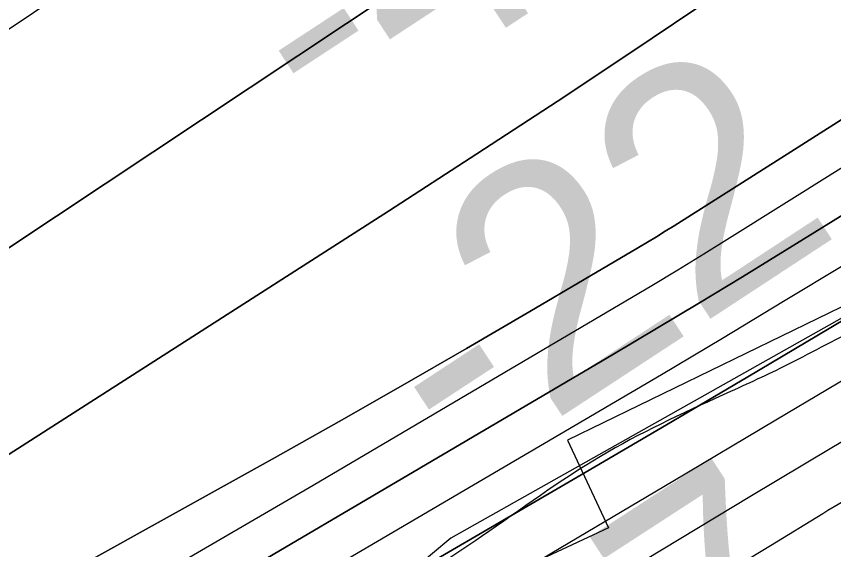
# Model space of a CAD drawing. Extents: x 3445503 to 3483459, y 540493 to 566012.
# Drawn here: x 3475045.3 to 3475275.1, y 550792.3 to 550942.3 of the extents above; entities that cross this region are included whole.
import ezdxf

# ---------------------------------------------------------------- set-up
doc = ezdxf.new("R2010")
doc.units = 0
for name, color, linetype in [('V-RIVR-EDGE', 7, 'Continuous'), ('V-RIVR-RANG', 7, 'Continuous'), ('V-RRAP-FSHR', 7, 'Continuous'), ('V-RRAP-RVMT', 7, 'Continuous'), ('V-TOPO-DPTH', 7, 'Continuous'), ('V-TOPO-MAJR', 7, 'Continuous'), ('V-TOPO-MINR', 7, 'Continuous'), ('V-TOPO-WATR', 7, 'Continuous')]:
    doc.layers.add(name, color=color, linetype=linetype)

msp = doc.modelspace()

# ---------------------------------------------------------------- linework, layer by layer
at = {"layer": 'V-RIVR-EDGE'}
msp.add_spline([(3477967.38, 552440.81), (3477956.32, 552434.46), (3477946.92, 552428.23), (3477938.22, 552423.73), (3477929.17, 552419.58), (3477921.16, 552414.39), (3477919.42, 552411.26), (3477918.37, 552407.79), (3477915.23, 552404.32), (3477908.61, 552399.82), (3477903.74, 552398.09), (3477897.83, 552396.02), (3477895.39, 552394.29), (3477890.17, 552392.91), (3477887.39, 552391.18), (3477883.9, 552387.37), (3477874.5, 552380.44), (3477864.4, 552373.86), (3477857.09, 552370.4), (3477852.91, 552366.58), (3477848.38, 552362.77), (3477844.55, 552357.91), (3477836.89, 552356.54), (3477833.41, 552353.07), (3477830.61, 552347.17), (3477822.61, 552342.33), (3477810.07, 552333.32), (3477792.66, 552321.19), (3477781.52, 552316.7), (3477774.9, 552310.81), (3477768.98, 552306.3), (3477763.76, 552302.15), (3477759.93, 552301.46), (3477756.1, 552297.99), (3477741.12, 552286.91), (3477723.71, 552272.7), (3477708.73, 552262.3), (3477698.98, 552255.03), (3477689.59, 552251.92), (3477683.67, 552247.07), (3477677.04, 552240.48), (3477664.16, 552231.82), (3477659.28, 552227.66), (3477652.33, 552225.59), (3477646.06, 552221.44), (3477633.17, 552211.04), (3477593.46, 552180.55), (3477582.32, 552173.27), (3477570.13, 552164.61), (3477532.87, 552138.29), (3477506.06, 552118.54), (3477500.14, 552114.38), (3477492.82, 552109.88), (3477485.86, 552105.03), (3477479.95, 552105.04), (3477473.69, 552102.97), (3477446.18, 552084.62), (3477429.46, 552072.84), (3477413.1, 552061.41), (3477403.34, 552054.13), (3477399.86, 552052.75), (3477395.34, 552051.02), (3477385.95, 552047.57), (3477366.11, 552036.84), (3477295.43, 551995.3), (3477256.09, 551969.67), (3477245.99, 551964.14), (3477236.59, 551956.16), (3477232.41, 551952.7), (3477223.36, 551948.9), (3477210.83, 551941.98), (3477195.51, 551933.32), (3477189.24, 551928.12), (3477182.28, 551923.62), (3477175.66, 551921.2), (3477171.84, 551919.48), (3477168.35, 551916.01), (3477159.65, 551911.51), (3477143.63, 551901.12), (3477124.48, 551889.7), (3477117.87, 551886.24), (3477112.31, 551885.21), (3477107.43, 551883.13), (3477100.82, 551879.67), (3477094.55, 551874.82), (3477091.41, 551870.66), (3477085.15, 551867.55), (3477074.35, 551860.97), (3477058.34, 551853.01), (3477036.06, 551840.2), (3477024.57, 551831.54), (3477014.13, 551825.31), (3477007.52, 551823.24), (3476990.81, 551813.9), (3476960.86, 551794.5), (3476943.45, 551781.68), (3476927.78, 551771.99), (3476905.5, 551758.83), (3476879.04, 551741.86), (3476864.07, 551733.91), (3476854.32, 551727.33), (3476848.05, 551722.82), (3476839.7, 551719.71), (3476833.44, 551719.03), (3476830.31, 551718.35), (3476827.17, 551714.18), (3476822.99, 551711.41), (3476800.37, 551700.34), (3476764.18, 551684.79), (3476719.29, 551666.82), (3476694.59, 551658.19), (3476687.27, 551653), (3476681.71, 551651.62), (3476674.75, 551649.9), (3476665.71, 551648.53), (3476648.67, 551645.79), (3476639.28, 551643.73), (3476627.45, 551639.94), (3476617.01, 551635.44), (3476607.26, 551630.25), (3476595.08, 551624.37), (3476590.56, 551623.34), (3476578.39, 551623.37), (3476574.57, 551622.68), (3476569.69, 551620.61), (3476563.77, 551616.45), (3476559.6, 551613.34), (3476542.56, 551610.94), (3476516.47, 551605.45), (3476500.81, 551600.62), (3476493.86, 551600.29), (3476490.38, 551599.6), (3476484.82, 551597.88), (3476475.77, 551594.77), (3476466.71, 551587.84), (3476459.75, 551583.34), (3476454.18, 551581.61), (3476446.52, 551576.77), (3476440.26, 551571.91), (3476435.03, 551568.1), (3476422.85, 551564.31), (3476402.31, 551551.5), (3476381.42, 551537.64), (3476372.02, 551531.76), (3476359.83, 551524.14), (3476350.77, 551515.47), (3476342.07, 551510.63), (3476327.1, 551501.97), (3476312.48, 551494.01), (3476294.03, 551482.24), (3476278.36, 551473.59), (3476258.52, 551460.43), (3476247.72, 551451.76), (3476240.75, 551444.83), (3476231.34, 551437.9), (3476220.55, 551432.01), (3476209.41, 551425.09), (3476201.75, 551420.24), (3476188.86, 551409.5), (3476180.85, 551401.87), (3476169.01, 551395.29), (3476157.87, 551386.28), (3476151.59, 551379.69), (3476140.81, 551375.2), (3476129.66, 551366.54), (3476121.64, 551357.17), (3476113.97, 551349.54), (3476103.18, 551342.96), (3476089.96, 551336.74), (3476064.21, 551328.81), (3476038.81, 551317.75), (3476021.05, 551308.06), (3476001.91, 551296.28), (3475987.97, 551285.89), (3475980.31, 551280), (3475968.83, 551275.51), (3475961.87, 551272.74), (3475958.38, 551268.23), (3475953.5, 551261.29), (3475933.66, 551252.65), (3475913.82, 551241.92), (3475899.54, 551232.57), (3475888.4, 551224.26), (3475872.03, 551212.13), (3475859.14, 551202.43), (3475843.82, 551192.04), (3475828.85, 551182.69), (3475807.62, 551170.92), (3475790.9, 551159.84), (3475778.36, 551148.4), (3475750.85, 551127.61), (3475732.39, 551113.75), (3475710.11, 551101.64), (3475688.52, 551089.18), (3475657.55, 551073.26), (3475627.61, 551057.69), (3475610.21, 551048), (3475592.8, 551039.35), (3475578.88, 551033.83), (3475567.76, 551033.16), (3475559.41, 551030.74), (3475547.22, 551022.78), (3475531.19, 551007.87), (3475514.13, 550995.05), (3475489.76, 550979.81), (3475462.25, 550961.81), (3475436.83, 550945.88), (3475412.11, 550930.3), (3475404.1, 550924.75), (3475394.36, 550919.91), (3475383.57, 550914.03), (3475369.99, 550906.41), (3475361.28, 550899.48), (3475348.76, 550895.34), (3475341.1, 550891.54), (3475331.35, 550883.91), (3475319.51, 550875.25), (3475304.18, 550864.51), (3475282.26, 550854.49), (3475261.03, 550843.76), (3475243.97, 550835.81), (3475209.51, 550818.51), (3475176.09, 550796), (3475149.62, 550777.64), (3475114.79, 550750.61), (3475097.38, 550737.79), (3475087.61, 550726.34), (3475078.2, 550715.94), (3475072.97, 550709), (3475070.53, 550706.57), (3475067.05, 550705.54), (3475062.18, 550704.16), (3475055.22, 550700.35), (3475048.25, 550694.46), (3475043.37, 550686.47), (3475033.26, 550677.81), (3475023.51, 550668.1), (3475018.97, 550662.55), (3475016.53, 550657.69), (3475015.13, 550654.21), (3475012.34, 550650.75), (3475004.68, 550644.85), (3475000.49, 550640), (3474998.05, 550636.53), (3474987.95, 550627.17), (3474974.7, 550613.64), (3474958.33, 550599.43), (3474946.49, 550590.77), (3474937.43, 550583.49), (3474926.29, 550574.48), (3474912.7, 550563.39), (3474895.64, 550553.35), (3474877.89, 550543.31), (3474859.78, 550532.23), (3474849.69, 550527.04), (3474846.2, 550523.23), (3474838.55, 550519.42), (3474826.02, 550512.85), (3474803.4, 550503.52), (3474763.73, 550488.32), (3474757.46, 550484.51), (3474754.33, 550483.13), (3474743.2, 550479.33), (3474732.06, 550474.49), (3474701.44, 550462.4), (3474681.26, 550456.19), (3474669.43, 550452.05), (3474656.21, 550445.83), (3474651.33, 550441.67), (3474649.58, 550437.85), (3474646.43, 550428.47), (3474639.47, 550427.79), (3474629.04, 550425.04), (3474622.08, 550424.36), (3474617.22, 550424.37), (3474614.08, 550422.64), (3474611.3, 550419.87), (3474606.42, 550417.1), (3474599.82, 550416.77), (3474592.51, 550415.05), (3474584.16, 550412.63), (3474580.68, 550409.86), (3474579.98, 550407.08), (3474579.27, 550402.22), (3474577.52, 550398.74), (3474572.3, 550395.28), (3474569.53, 550397.72), (3474568.84, 550399.46), (3474566.4, 550398.42), (3474565, 550396.34), (3474560.83, 550396.35), (3474558.05, 550394.62), (3474557.35, 550393.93), (3474552.82, 550390.46), (3474550.03, 550386.3), (3474547.24, 550382.48), (3474544.46, 550381.1), (3474541.68, 550382.49), (3474539.94, 550382.15), (3474539.24, 550379.72), (3474537.48, 550373.47), (3474536.43, 550368.95), (3474533.64, 550364.79), (3474528.77, 550363.06), (3474524.94, 550362.72), (3474521.13, 550367.25), (3474518.35, 550367.95), (3474514.87, 550365.87), (3474513.47, 550363.79), (3474515.54, 550355.79), (3474514.14, 550350.93), (3474510.65, 550345.03), (3474504.72, 550337.39), (3474501.59, 550337.05), (3474494.98, 550337.07), (3474490.12, 550336.73), (3474486.29, 550336.74), (3474483.5, 550334.67), (3474481.76, 550332.58), (3474479.67, 550329.46), (3474476.19, 550328.08), (3474468.89, 550327.05), (3474462.63, 550327.42), (3474450.81, 550326.75), (3474441.42, 550325.73), (3474433.07, 550323.32), (3474424.37, 550320.56), (3474416.37, 550316.75), (3474412.18, 550311.55), (3474406.96, 550307.39), (3474397.21, 550301.85), (3474392, 550301.52), (3474386.09, 550302.58), (3474381.57, 550303.28), (3474374.97, 550303.3), (3474367.31, 550301.23), (3474361.4, 550298.47), (3474352.69, 550292.93), (3474347.12, 550290.85), (3474344.69, 550291.9), (3474343.66, 550293.64), (3474340.87, 550293.65), (3474339.48, 550290.18), (3474332.17, 550288.8), (3474327.3, 550287.43), (3474316.87, 550285.71), (3474310.61, 550284.69), (3474304.35, 550286.09), (3474293.23, 550286.12), (3474261.93, 550282.03), (3474232.37, 550274.1), (3474219.84, 550269.96), (3474206.62, 550267.56), (3474200.71, 550264.8), (3474193.4, 550260.99), (3474172.52, 550254.09), (3474156.87, 550248.91), (3474145.38, 550244.77), (3474138.08, 550243.05), (3474131.48, 550243.07), (3474123.82, 550240.65), (3474116.86, 550237.89), (3474100.52, 550235.15), (3474090.09, 550234.82), (3474081.39, 550233.8), (3474068.17, 550230.01), (3474051.48, 550225.53), (3474039.3, 550220), (3474031.3, 550218.98), (3474029.56, 550217.59), (3474028.85, 550213.42), (3474027.11, 550213.77), (3474025.04, 550217.6), (3474021.91, 550218.31), (3474017.04, 550215.54), (3474014.6, 550214.85), (3474009.39, 550215.21), (3474003.13, 550213.49), (3473996.17, 550213.5), (3473986.44, 550212.83), (3473971.48, 550209.39), (3473947.82, 550201.11), (3473928, 550196.99), (3473915.48, 550196.67), (3473910.96, 550195.29), (3473900.52, 550191.14), (3473896.34, 550188.03), (3473890.08, 550187.69), (3473880.69, 550185.98), (3473877.56, 550183.9), (3473876.16, 550180.78), (3473870.94, 550177.66), (3473863.29, 550176.29), (3473852.85, 550174.23), (3473846.58, 550170.07), (3473843.45, 550166.6), (3473829.89, 550165.94), (3473817.36, 550162.5), (3473797.2, 550162.89), (3473790.94, 550160.48), (3473774.24, 550153.56), (3473761.37, 550150.47), (3473751.28, 550148.75), (3473741.55, 550149.13), (3473732.16, 550148.45), (3473721.73, 550147.78), (3473708.51, 550145.38), (3473703.99, 550142.27), (3473699.8, 550137.76), (3473693.19, 550136.04), (3473684.5, 550136.06), (3473676.51, 550136.77), (3473667.81, 550135.06), (3473650.41, 550127.45), (3473634.41, 550121.23), (3473613.53, 550111.55), (3473599.6, 550103.24), (3473599.59, 550100.81), (3473599.58, 550095.59), (3473597.49, 550095.25), (3473595.76, 550095.26), (3473589.51, 550099.79), (3473582.56, 550101.89), (3473571.09, 550100.18), (3473560.3, 550096.73), (3473548.81, 550088.07), (3473541.49, 550082.18), (3473536.97, 550079.76), (3473530.71, 550079.08), (3473522.38, 550084.31), (3473518.56, 550085.71), (3473509.87, 550085.39), (3473487.61, 550081.62), (3473463.96, 550077.16), (3473450.75, 550076.15), (3473424.33, 550076.56), (3473415.29, 550076.93), (3473413.2, 550075.2), (3473411.11, 550073.12), (3473410.04, 550064.08), (3473387.1, 550062.05), (3473385.36, 550062.06), (3473385.03, 550070.05), (3473384.34, 550071.1), (3473381.21, 550072.15), (3473364.17, 550070.45), (3473359.3, 550067.68), (3473346.09, 550067.72), (3473344.35, 550066.33), (3473345.02, 550059.03), (3473343.63, 550057.64), (3473340.51, 550060.08), (3473338.08, 550063.91), (3473333.22, 550063.58), (3473315.82, 550059.45), (3473309.91, 550055.99), (3473306.77, 550053.21), (3473302.25, 550053.57), (3473296.7, 550055.67), (3473292.87, 550055.68), (3473289.74, 550052.56), (3473286.6, 550050.48), (3473283.13, 550051.88), (3473279.31, 550052.93), (3473267.48, 550050.53)], degree=3, dxfattribs=at)
at = {"layer": 'V-RRAP-FSHR'}
msp.add_lwpolyline([(3479130.97, 553082.4), (3478816.88, 552888.6), (3478576.85, 552763.2), (3478449.31, 552707.95), (3478289.82, 552621.36), (3478136.85, 552538.51), (3478008.2, 552474.97), (3477863.94, 552377.39), (3477688.91, 552251.16), (3477457.69, 552085.96), (3477224.47, 551942.41), (3476936.08, 551774.99), (3476793.75, 551715.65), (3476544.51, 551605.22), (3476233.51, 551453.81), (3476127.01, 551390.08), (3475971.28, 551277.25), (3475776.4, 551142.97), (3475474.37, 550957.36), (3475375.89, 550912.96), (3475167.4, 550795.54), (3475098.07, 550737.65), (3475020.52, 550657.76), (3474949.56, 550594.01)], dxfattribs=at)
at = {"layer": 'V-RRAP-RVMT'}
for p, q in [((3475311.88, 550877.37), (3475200.22, 550823.11)), ((3475200.22, 550823.11), (3475211.73, 550798.43)), ((3475211.73, 550798.43), (3475090.87, 550741.99))]:
    msp.add_line(p, q, dxfattribs=at)
at = {"layer": 'V-TOPO-DPTH'}
for points in [[(3472718.14, 550098.12), (3473740.18, 550326.75), (3474128.49, 550447.39), (3474572.89, 550594.39), (3474602.92, 550609.87), (3474680.61, 550652.41), (3474748.62, 550690.79), (3474815.94, 550730.32), (3474882.23, 550771.56), (3474947.83, 550813.94), (3475165.22, 550958.36), (3475168.4, 550960.47), (3475171.58, 550962.58), (3475174.75, 550964.69), (3475177.93, 550966.8), (3475208.28, 550986.97), (3475226.65, 550999.14), (3475245.04, 551011.27), (3475263.47, 551023.34), (3475281.93, 551035.38), (3475752.55, 551340.82), (3475771.37, 551352.67), (3476265.63, 551662.32)], [(3476265.63, 551662.32), (3475771.37, 551352.67), (3475752.55, 551340.82), (3475281.93, 551035.38), (3475263.47, 551023.34), (3475245.04, 551011.27), (3475226.65, 550999.14), (3475208.28, 550986.97), (3475177.93, 550966.8), (3475174.75, 550964.69), (3475171.58, 550962.58), (3475168.4, 550960.47), (3475165.22, 550958.36), (3474947.83, 550813.94), (3474882.23, 550771.56), (3474815.94, 550730.32), (3474748.62, 550690.79), (3474680.61, 550652.41), (3474602.92, 550609.87), (3474572.89, 550594.39), (3474128.49, 550447.39), (3473740.18, 550326.75), (3472718.14, 550098.12)], [(3476446.64, 551642.97), (3475823.09, 551267.84), (3475803.49, 551255.9), (3475783.98, 551243.81), (3475764.61, 551231.49), (3475745.33, 551219.03), (3475341.22, 550954.46), (3475322, 550941.94), (3475302.73, 550929.47), (3475283.41, 550917.11), (3475264.05, 550904.8), (3475230.24, 550883.42), (3475227.74, 550881.86), (3475225.24, 550880.31), (3475222.71, 550878.79), (3475220.18, 550877.28), (3475189.68, 550859.3), (3475171.85, 550848.88), (3475153.97, 550838.55), (3475136.01, 550828.36), (3475118, 550818.25), (3474610.42, 550536.05), (3473773.74, 550257.36), (3472893.34, 550067.65)], [(3472893.34, 550067.65), (3473773.74, 550257.36), (3474610.42, 550536.05), (3475118, 550818.25), (3475136.01, 550828.36), (3475153.97, 550838.55), (3475171.85, 550848.88), (3475189.68, 550859.3), (3475220.18, 550877.28), (3475222.71, 550878.79), (3475225.24, 550880.31), (3475227.74, 550881.86), (3475230.24, 550883.42), (3475264.05, 550904.8), (3475283.41, 550917.11), (3475302.73, 550929.47), (3475322, 550941.94), (3475341.22, 550954.46), (3475745.33, 551219.03), (3475764.61, 551231.49), (3475783.98, 551243.81), (3475803.49, 551255.9), (3475823.09, 551267.84), (3476446.64, 551642.97)], [(3475710.31, 551267.17), (3475248.57, 550952.75), (3475224.07, 550936.2), (3475199.48, 550919.79), (3475174.75, 550903.59), (3475149.93, 550887.54), (3475000.12, 550791.54), (3474929.34, 550746.95), (3474858.12, 550703.09), (3474786.24, 550660.33), (3474713.91, 550618.3), (3474583.01, 550543.57), (3474054.75, 550380.96), (3473896.02, 550336.66), (3473879.29, 550331.64), (3473862.57, 550326.56), (3473845.85, 550321.49), (3473829.13, 550316.42), (3473812.41, 550311.36), (3473800.86, 550307.86), (3473778.31, 550301.21), (3472734.35, 550078.36)], [(3475710.31, 551267.17), (3475248.57, 550952.75), (3475224.07, 550936.2), (3475199.48, 550919.79), (3475174.75, 550903.59), (3475149.93, 550887.54), (3475000.12, 550791.54), (3474929.34, 550746.95), (3474858.12, 550703.09), (3474786.24, 550660.33), (3474713.91, 550618.3), (3474583.01, 550543.57), (3474054.75, 550380.96), (3473896.02, 550336.66), (3473879.29, 550331.64), (3473862.57, 550326.56), (3473845.85, 550321.49), (3473829.13, 550316.42), (3473812.41, 550311.36), (3473800.86, 550307.86), (3473778.31, 550301.21), (3472734.35, 550078.36)], [(3472749.99, 550002.15), (3473790.16, 550223.51), (3473815.2, 550230.76), (3474618.52, 550511.66), (3474645.76, 550525.92), (3474745.41, 550579.59), (3474822.07, 550621.44), (3474898.41, 550663.87), (3474974.26, 550707.18), (3475049.77, 550751.07), (3475213.14, 550847.26), (3475225.28, 550854.46), (3475237.38, 550861.71), (3475249.43, 550869.04), (3475261.45, 550876.42), (3475615.14, 551095.28)], [(3475615.14, 551095.28), (3475261.45, 550876.42), (3475249.43, 550869.04), (3475237.38, 550861.71), (3475225.28, 550854.46), (3475213.14, 550847.26), (3475049.77, 550751.07), (3474974.26, 550707.18), (3474898.41, 550663.87), (3474822.07, 550621.44), (3474745.41, 550579.59), (3474645.76, 550525.92), (3474618.52, 550511.66), (3473815.2, 550230.76), (3473790.16, 550223.51), (3472749.99, 550002.15)], [(3472775.52, 549957.22), (3473815.22, 550192.33), (3473823.96, 550194.89), (3473833.48, 550197.7), (3473837.47, 550198.82), (3473841.48, 550199.87), (3473845.53, 550200.8), (3473849.58, 550201.66), (3473853.65, 550202.48), (3474587.67, 550460.07), (3474597.94, 550464.49), (3474608.14, 550469.07), (3474618.23, 550473.9), (3474628.24, 550478.9), (3474638.15, 550484.09), (3474648, 550489.39), (3474657.77, 550494.85), (3474667.48, 550500.41), (3475205.18, 550813.98), (3475228.09, 550827.4), (3475250.97, 550840.89), (3475273.78, 550854.47), (3475296.56, 550868.11), (3475522.49, 551004.03)], [(3475522.49, 551004.03), (3475296.56, 550868.11), (3475273.78, 550854.47), (3475250.97, 550840.89), (3475228.09, 550827.4), (3475205.18, 550813.98), (3474667.48, 550500.41), (3474657.77, 550494.85), (3474648, 550489.39), (3474638.15, 550484.09), (3474628.24, 550478.9), (3474618.23, 550473.9), (3474608.14, 550469.07), (3474597.94, 550464.49), (3474587.67, 550460.07), (3473853.65, 550202.48), (3473849.58, 550201.66), (3473845.53, 550200.8), (3473841.48, 550199.87), (3473837.47, 550198.82), (3473833.48, 550197.7), (3473823.96, 550194.89), (3473815.22, 550192.33), (3472775.52, 549957.22)], [(3472799.28, 549857.36), (3473865.35, 550116.97), (3473885.73, 550123.56), (3473892.41, 550125.76), (3474613.69, 550422.76), (3474630.35, 550431.77), (3474646.8, 550441.16), (3474663.11, 550450.8), (3474956.95, 550628.97), (3475008.58, 550660.26), (3475060.22, 550691.53), (3475111.87, 550722.79), (3475163.54, 550754.03), (3475251.52, 550807.21), (3475259.2, 550811.84), (3475266.9, 550816.45), (3475274.6, 550821.05), (3475282.32, 550825.63), (3475333.59, 550855.96), (3475366.94, 550875.72), (3475400.26, 550895.52)]]:
    msp.add_lwpolyline(points, dxfattribs=at)
at = {"layer": 'V-TOPO-MAJR'}
msp.add_lwpolyline([(3472710.78, 550109.72), (3473738.5, 550354.33), (3474548.01, 550625.76), (3474689.42, 550711.5), (3474766.21, 550758.78), (3474842.55, 550806.76), (3474918.23, 550855.77), (3474993.48, 550905.49), (3475106.63, 550981.36), (3475125, 550993.6), (3475143.41, 551005.77), (3475161.9, 551017.82), (3475180.43, 551029.81), (3475621.58, 551313.22)], dxfattribs=at)
at = {"layer": 'V-TOPO-MINR'}
for points in [[(3472718.14, 550098.12), (3473740.18, 550326.75), (3474128.49, 550447.39), (3474572.89, 550594.39), (3474602.92, 550609.87), (3474680.61, 550652.41), (3474748.62, 550690.79), (3474815.94, 550730.32), (3474882.23, 550771.56), (3474947.83, 550813.94), (3475165.22, 550958.36), (3475168.4, 550960.47), (3475171.58, 550962.58), (3475174.75, 550964.69), (3475177.93, 550966.8), (3475208.28, 550986.97), (3475226.65, 550999.14), (3475245.04, 551011.27), (3475263.47, 551023.34), (3475281.93, 551035.38), (3475752.55, 551340.82), (3475771.37, 551352.67), (3476265.63, 551662.32)], [(3472893.34, 550067.65), (3473773.74, 550257.36), (3474610.42, 550536.05), (3475118, 550818.25), (3475136.01, 550828.36), (3475153.97, 550838.55), (3475171.85, 550848.88), (3475189.68, 550859.3), (3475220.18, 550877.28), (3475222.71, 550878.79), (3475225.24, 550880.31), (3475227.74, 550881.86), (3475230.24, 550883.42), (3475264.05, 550904.8), (3475283.41, 550917.11), (3475302.73, 550929.47), (3475322, 550941.94), (3475341.22, 550954.46), (3475745.33, 551219.03), (3475764.61, 551231.49), (3475783.98, 551243.81), (3475803.49, 551255.9), (3475823.09, 551267.84), (3476446.64, 551642.97)], [(3472734.35, 550078.36), (3473778.31, 550301.21), (3473800.86, 550307.86), (3473812.41, 550311.36), (3473829.13, 550316.42), (3473845.85, 550321.49), (3473862.57, 550326.56), (3473879.29, 550331.64), (3473896.02, 550336.66), (3474054.75, 550380.96), (3474583.01, 550543.57), (3474713.91, 550618.3), (3474786.24, 550660.33), (3474858.12, 550703.09), (3474929.34, 550746.95), (3475000.12, 550791.54), (3475149.93, 550887.54), (3475174.75, 550903.59), (3475199.48, 550919.79), (3475224.07, 550936.2), (3475248.57, 550952.75), (3475710.31, 551267.17)], [(3472778.35, 549983.04), (3473872.39, 550228.36), (3474633.05, 550502.04), (3474667.15, 550519.51), (3474686.27, 550529.59), (3474729.57, 550552.81), (3474772.65, 550576.41), (3474815.41, 550600.6), (3474857.95, 550625.18), (3475209.39, 550831.41), (3475226.63, 550841.59), (3475243.83, 550851.82), (3475260.98, 550862.15), (3475278.1, 550872.53), (3475710.67, 551136.38)], [(3473218.35, 549793.87), (3473826.79, 550020.71), (3473852.82, 550030.58), (3473878.77, 550040.65), (3473904.6, 550051), (3474667.47, 550428.2), (3474693.2, 550443.74), (3475222.21, 550771.84), (3475230.97, 550777.26), (3475239.74, 550782.67), (3475248.51, 550788.08), (3475257.3, 550793.47), (3475272.05, 550802.5), (3475273.46, 550803.36), (3475276.3, 550805.07), (3475277.73, 550805.91), (3475286.88, 550811.29), (3475292.89, 550814.82), (3475298.89, 550818.35), (3475822.95, 551127.5)], [(3472749.99, 550002.15), (3473790.16, 550223.51), (3473815.2, 550230.76), (3474618.52, 550511.66), (3474645.76, 550525.92), (3474745.41, 550579.59), (3474822.07, 550621.44), (3474898.41, 550663.87), (3474974.26, 550707.18), (3475049.77, 550751.07), (3475213.14, 550847.26), (3475225.28, 550854.46), (3475237.38, 550861.71), (3475249.43, 550869.04), (3475261.45, 550876.42), (3475615.14, 551095.28)], [(3472742.6, 550019.75), (3473765.95, 550235.81), (3473781.98, 550240.36), (3473797.99, 550244.99), (3474605.79, 550520.02), (3474627.05, 550531.35), (3474921.72, 550692.8), (3474973.8, 550721.65), (3475025.7, 550750.83), (3475077.32, 550780.49), (3475128.76, 550810.47), (3475216.66, 550862.27), (3475223.99, 550866.63), (3475231.3, 550871.02), (3475238.57, 550875.48), (3475245.81, 550879.98), (3475352, 550946.48), (3475412.25, 550984.37)], [(3472796.63, 549932.69), (3473826.3, 550149.13), (3473843.31, 550153.68), (3474619.19, 550450.46), (3474626.02, 550454.29), (3474632.8, 550458.2), (3474726.72, 550513.53), (3474780.41, 550545.2), (3474834.09, 550576.9), (3474887.73, 550608.64), (3474941.36, 550640.42), (3475200.89, 550794.36), (3475229.88, 550811.56), (3475258.86, 550828.78), (3475287.83, 550846.01), (3475316.79, 550863.26), (3475383.19, 550902.83), (3475445.32, 550939.92)], [(3472799.28, 549857.36), (3473865.35, 550116.97), (3473885.73, 550123.56), (3473892.41, 550125.76), (3474613.69, 550422.76), (3474630.35, 550431.77), (3474646.8, 550441.16), (3474663.11, 550450.8), (3474956.95, 550628.97), (3475008.58, 550660.26), (3475060.22, 550691.53), (3475111.87, 550722.79), (3475163.54, 550754.03), (3475251.52, 550807.21), (3475259.2, 550811.84), (3475266.9, 550816.45), (3475274.6, 550821.05), (3475282.32, 550825.63), (3475333.59, 550855.96), (3475366.94, 550875.72), (3475400.26, 550895.52)]]:
    msp.add_lwpolyline(points, dxfattribs=at)
at = {"layer": 'V-TOPO-WATR'}
msp.add_lwpolyline([(3472775.52, 549957.22), (3473815.22, 550192.33), (3473823.96, 550194.89), (3473833.48, 550197.7), (3473837.47, 550198.82), (3473841.48, 550199.87), (3473845.53, 550200.8), (3473849.58, 550201.66), (3473853.65, 550202.48), (3474587.67, 550460.07), (3474597.94, 550464.49), (3474608.14, 550469.07), (3474618.23, 550473.9), (3474628.24, 550478.9), (3474638.15, 550484.09), (3474648, 550489.39), (3474657.77, 550494.85), (3474667.48, 550500.41), (3475205.18, 550813.98), (3475228.09, 550827.4), (3475250.97, 550840.89), (3475273.78, 550854.47), (3475296.56, 550868.11), (3475522.49, 551004.03)], dxfattribs=at)

# ---------------------------------------------------------------- texts
at = {"layer": 'V-RIVR-RANG'}
for s, rotation, p in [('-41', 33.2572, (3475131.96, 550905.66)), ('-22', 33.2572, (3475170.05, 550811.06)), ('17.1', 32.9783, (3475197.33, 550710.04))]:
    msp.add_text(s, height=67, rotation=rotation, dxfattribs=at).set_placement(p)

doc.saveas('drawing.dxf')
